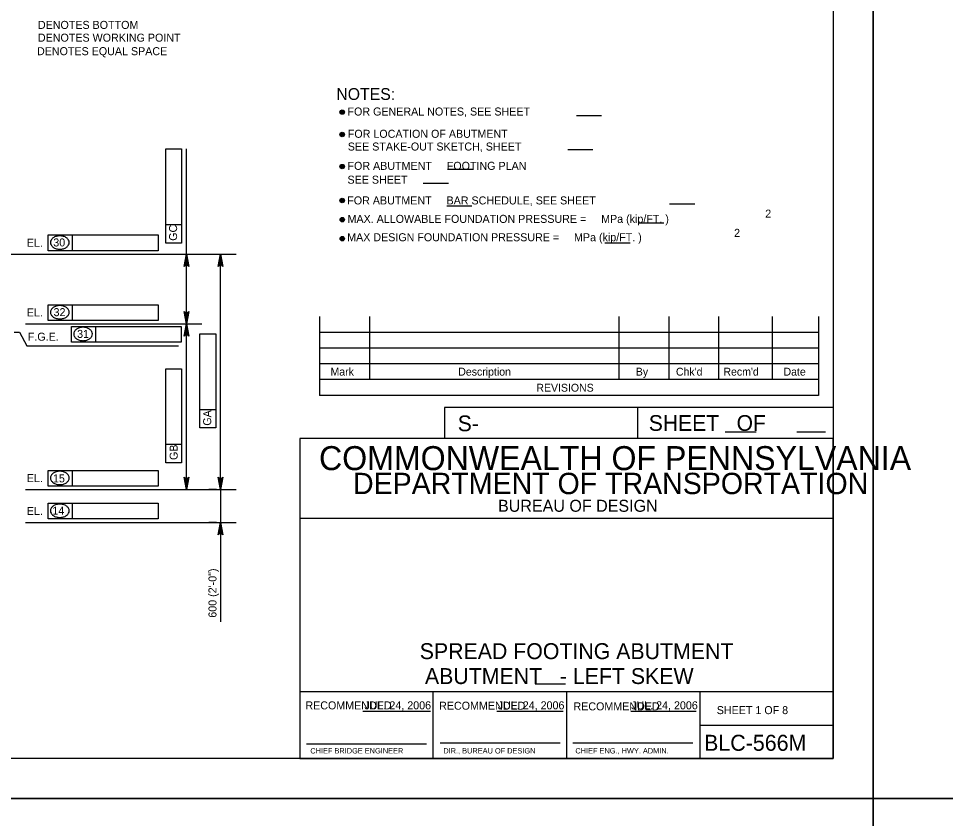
# Model space of a CAD drawing. Extents: x 634540 to 640306, y 296059 to 300275.
# Drawn here: x 638956.1 to 639303.6, y 297834 to 298133.9 of the extents above; entities that cross this region are included whole.
import ezdxf

# ---------------------------------------------------------------- set-up
doc = ezdxf.new("R2010")
doc.units = 0
for name, color, linetype in [('1', 7, 'Continuous'), ('2', 7, 'Continuous'), ('3', 7, 'Continuous'), ('4', 7, 'Continuous'), ('PLT-BNDY', 7, 'Continuous')]:
    doc.layers.add(name, color=color, linetype=linetype)

# ---------------------------------------------------------------- blocks, each defined once
blk = doc.blocks.new('V')
at = {"layer": '1'}
blk.add_line((0, 0), (0, 0), dxfattribs=at)

msp = doc.modelspace()

# ---------------------------------------------------------------- linework, layer by layer
at = {"layer": '2'}
for p, q in [((639261.46, 298420.46), (639261.46, 297856.46)), ((639068.92, 298022.15), (639068.92, 297992.62)), ((639087.62, 298022.15), (639087.62, 297998.53)), ((639181.13, 298022.15), (639181.13, 297998.53)), ((639199.83, 298022.15), (639199.83, 297998.53)), ((639218.53, 298022.15), (639218.53, 297998.53)), ((639238.59, 298022.15), (639238.59, 297998.53)), ((639255.94, 298022.15), (639255.94, 297992.62)), ((639255.94, 298016.24), (639068.92, 298016.24)), ((639255.94, 298010.34), (639068.92, 298010.34)), ((639255.94, 298004.43), (639068.92, 298004.43)), ((639255.94, 297998.53), (639068.92, 297998.53)), ((639255.94, 297992.62), (639068.92, 297992.62)), ((639261.46, 297988.11), (639115.78, 297988.11)), ((639115.78, 297988.11), (639115.78, 297976.46)), ((639188.09, 297988.11), (639188.09, 297976.46)), ((639261.46, 297976.46), (639061.46, 297976.46)), ((639061.46, 297976.46), (639061.46, 297856.46)), ((639220.95, 297979), (639232.6, 297979)), ((639247.83, 297979), (639258.56, 297979)), ((639261.46, 297856.46), (639261.46, 297976.46)), ((639261.46, 297946.46), (639061.46, 297946.46)), ((639261.46, 297881.46), (639061.46, 297881.46)), ((639111.46, 297856.46), (639111.46, 297881.46)), ((639161.46, 297881.46), (639161.46, 297856.46)), ((639211.46, 297881.46), (639211.46, 297856.46)), ((639085.11, 297874.24), (639110.49, 297874.24)), ((639135.38, 297874.24), (639160.27, 297874.24)), ((639185.65, 297874.24), (639210.06, 297874.24)), ((639211.46, 297868.96), (639261.46, 297868.96)), ((639063.96, 297861.96), (639108.96, 297861.96)), ((639114.08, 297862.33), (639159.08, 297862.33)), ((639163.83, 297862.33), (639208.83, 297862.33)), ((639261.46, 297856.46), (638475.46, 297856.46)), ((639061.46, 297856.46), (639261.46, 297856.46))]:
    msp.add_line(p, q, dxfattribs=at)
at = {"layer": '3'}
for p, q in [((639165.2, 298097.52), (639174.67, 298097.52)), ((639011.3, 298085.05), (639017.2, 298085.05)), ((639011.3, 298056.59), (639011.3, 298085.05)), ((639017.2, 298085.05), (639017.2, 298049.74)), ((639019.03, 298019.44), (639019.03, 298085.07)), ((639161.95, 298084.79), (639171.41, 298084.79)), ((639116.94, 298077.49), (639126.41, 298077.49)), ((639107.79, 298072.21), (639117.25, 298072.21)), ((639116.59, 298063.67), (639126.05, 298063.67)), ((639200.12, 298064.45), (639209.59, 298064.45)), ((639011.3, 298049.74), (639011.3, 298056.59)), ((639017.2, 298056.59), (639011.3, 298056.59)), ((639188.48, 298057.31), (639197.95, 298057.31)), ((638967.17, 298052.77), (638976.34, 298052.77)), ((638967.17, 298046.87), (638967.17, 298052.77)), ((638976.34, 298046.87), (638976.34, 298052.77)), ((638976.34, 298052.77), (639008.38, 298052.77)), ((639008.38, 298052.77), (639008.38, 298046.87)), ((639017.2, 298049.74), (639011.3, 298049.74)), ((639175.91, 298049.85), (639185.38, 298049.85)), ((638905.41, 298045.58), (639037.59, 298045.58)), ((639008.38, 298046.87), (638967.17, 298046.87)), ((639016.57, 298045.58), (639023.46, 298045.58)), ((639025.48, 298045.58), (639036.24, 298045.58)), ((639030.73, 298045.58), (639036.24, 298045.58)), ((639031.81, 297957.3), (639031.81, 298045.58)), ((638967.17, 298026.63), (638976.34, 298026.63)), ((638967.17, 298020.72), (638967.17, 298026.63)), ((638976.34, 298020.72), (638976.34, 298026.63)), ((638976.34, 298026.63), (639008.38, 298026.63)), ((639008.38, 298026.63), (639008.38, 298020.72)), ((638958.67, 298019.44), (639024.81, 298019.44)), ((639008.38, 298020.72), (638967.17, 298020.72)), ((638975.86, 298018.48), (638985.03, 298018.48)), ((638975.86, 298012.58), (638975.86, 298018.48)), ((638985.03, 298012.58), (638985.03, 298018.48)), ((638985.03, 298018.48), (639017.07, 298018.48)), ((639013.68, 298019.44), (639023.46, 298019.44)), ((639017.07, 298018.48), (639017.07, 298012.58)), ((639019.03, 297957.3), (639019.03, 298019.44)), ((638956.44, 298016.36), (638959.21, 298011.17)), ((639024.08, 298015.71), (639029.99, 298015.71)), ((639024.08, 297987.25), (639024.08, 298015.71)), ((639029.99, 298015.71), (639029.99, 297980.4)), ((638959.21, 298011.17), (639016.01, 298011.17)), ((639017.07, 298012.58), (638975.86, 298012.58)), ((639011.3, 298002.63), (639017.2, 298002.63)), ((639011.3, 297974.18), (639011.3, 298002.63)), ((639017.2, 298002.63), (639017.2, 297967.33)), ((639024.08, 297980.4), (639024.08, 297987.25)), ((639029.99, 297987.25), (639024.08, 297987.25)), ((639029.99, 297980.4), (639024.08, 297980.4)), ((639011.3, 297967.33), (639011.3, 297974.18)), ((639017.2, 297974.18), (639011.3, 297974.18)), ((639017.2, 297967.33), (639011.3, 297967.33)), ((638967.17, 297964.49), (638976.34, 297964.49)), ((638967.17, 297958.59), (638967.17, 297964.49)), ((638976.34, 297958.59), (638976.34, 297964.49)), ((638976.34, 297964.49), (639008.38, 297964.49)), ((639008.38, 297964.49), (639008.38, 297958.59)), ((639008.38, 297958.59), (638967.17, 297958.59)), ((638958.67, 297957.3), (639037.59, 297957.3)), ((639025.48, 297957.3), (639036.24, 297957.3)), ((639030.34, 297957.3), (639027.38, 297957.3)), ((639030.25, 297957.3), (639036.24, 297957.3)), ((639030.73, 297957.3), (639036.24, 297957.3)), ((639031.81, 297957.3), (639031.81, 297945)), ((638967.17, 297946.28), (638967.17, 297952.19)), ((638967.17, 297952.19), (638976.34, 297952.19)), ((638976.34, 297946.28), (638976.34, 297952.19)), ((638976.34, 297952.19), (639008.38, 297952.19)), ((639008.38, 297952.19), (639008.38, 297946.28)), ((638958.67, 297945), (639037.59, 297945)), ((639008.38, 297946.28), (638967.17, 297946.28)), ((639030.34, 297945), (639027.38, 297945)), ((639031.81, 297945), (639031.81, 297907.67))]:
    msp.add_line(p, q, dxfattribs=at)
for points in [[(639019.03, 298045.58), (639019.9, 298040.92), (639019.65, 298041.28), (639019.34, 298041.47), (639019.03, 298041.52), (639018.71, 298041.47), (639018.4, 298041.28), (639018.15, 298040.92), (639019.03, 298045.58), (639018.4, 298041.28), (639018.71, 298041.47), (639019.03, 298045.58), (639019.03, 298041.52), (639019.34, 298041.47), (639019.03, 298045.58), (639019.65, 298041.28)], [(639031.81, 298045.58), (639032.69, 298040.92), (639032.44, 298041.28), (639032.13, 298041.47), (639031.81, 298041.52), (639031.5, 298041.47), (639031.19, 298041.28), (639030.94, 298040.92), (639031.81, 298045.58), (639031.19, 298041.28), (639031.5, 298041.47), (639031.81, 298045.58), (639031.81, 298041.52), (639032.13, 298041.47), (639031.81, 298045.58), (639032.44, 298041.28)], [(639019.03, 298019.44), (639018.15, 298024.1), (639018.4, 298023.74), (639018.71, 298023.56), (639019.03, 298023.5), (639019.34, 298023.56), (639019.65, 298023.74), (639019.9, 298024.1), (639019.03, 298019.44), (639019.65, 298023.74), (639019.34, 298023.56), (639019.03, 298019.44), (639019.03, 298023.5), (639018.71, 298023.56), (639019.03, 298019.44), (639018.4, 298023.74)], [(639019.03, 298019.44), (639019.9, 298014.78), (639019.65, 298015.14), (639019.34, 298015.32), (639019.03, 298015.38), (639018.71, 298015.32), (639018.4, 298015.14), (639018.15, 298014.78), (639019.03, 298019.44), (639018.4, 298015.14), (639018.71, 298015.32), (639019.03, 298019.44), (639019.03, 298015.38), (639019.34, 298015.32), (639019.03, 298019.44), (639019.65, 298015.14)], [(639019.03, 297957.3), (639018.15, 297961.97), (639018.4, 297961.61), (639018.71, 297961.42), (639019.03, 297961.37), (639019.34, 297961.42), (639019.65, 297961.61), (639019.9, 297961.97), (639019.03, 297957.3), (639019.65, 297961.61), (639019.34, 297961.42), (639019.03, 297957.3), (639019.03, 297961.37), (639018.71, 297961.42), (639019.03, 297957.3), (639018.4, 297961.61)], [(639031.81, 297957.3), (639030.94, 297961.97), (639031.19, 297961.61), (639031.5, 297961.42), (639031.81, 297961.37), (639032.13, 297961.42), (639032.44, 297961.61), (639032.69, 297961.97), (639031.81, 297957.3), (639032.44, 297961.61), (639032.13, 297961.42), (639031.81, 297957.3), (639031.81, 297961.37), (639031.5, 297961.42), (639031.81, 297957.3), (639031.19, 297961.61)], [(639031.81, 297945), (639032.69, 297940.34), (639032.44, 297940.7), (639032.13, 297940.89), (639031.81, 297940.94), (639031.5, 297940.89), (639031.19, 297940.7), (639030.94, 297940.34), (639031.81, 297945), (639031.19, 297940.7), (639031.5, 297940.89), (639031.81, 297945), (639031.81, 297940.94), (639032.13, 297940.89), (639031.81, 297945), (639032.44, 297940.7)]]:
    msp.add_lwpolyline(points, dxfattribs=at)
for points in [[(639018.54, 298042.63), (639019.52, 298042.63), (639019.03, 298045.58)], [(639031.32, 298042.63), (639032.3, 298042.63), (639031.81, 298045.58)], [(639018.54, 298022.39), (639019.52, 298022.39), (639019.03, 298019.44)], [(639018.54, 298016.48), (639019.52, 298016.48), (639019.03, 298019.44)], [(639018.54, 297960.26), (639019.52, 297960.26), (639019.03, 297957.3)], [(639031.32, 297960.26), (639032.3, 297960.26), (639031.81, 297957.3)], [(639031.32, 297942.05), (639032.3, 297942.05), (639031.81, 297945)]]:
    msp.add_lwpolyline(points, close=True, dxfattribs=at)
for centre, radius in [((639077.41, 298098.84), 0.833), ((639077.41, 298098.84), 0.625), ((639077.41, 298098.84), 0.417), ((639077.41, 298098.84), 0.208), ((639077.41, 298090.46), 0.833), ((639077.41, 298090.46), 0.625), ((639077.41, 298090.46), 0.417), ((639077.41, 298090.46), 0.208), ((639077.41, 298078.42), 0.833), ((639077.41, 298078.42), 0.625), ((639077.41, 298078.42), 0.417), ((639077.41, 298078.42), 0.208), ((639077.41, 298065.71), 0.833), ((639077.41, 298065.71), 0.625), ((639077.41, 298065.71), 0.417), ((639077.41, 298065.71), 0.208), ((639077.42, 298058.52), 0.833), ((639077.42, 298058.52), 0.625), ((639077.42, 298058.52), 0.417), ((639077.42, 298058.52), 0.208), ((639077.42, 298051.39), 0.833), ((639077.42, 298051.39), 0.625), ((639077.42, 298051.39), 0.417), ((639077.42, 298051.39), 0.208)]:
    msp.add_circle(centre, radius, dxfattribs=at)
for centre, radius, start, end in [((638971.2, 298048.73), 3.66, 106.5358, 125.6316), ((638971.55, 298047.56), 4.87, 90, 106.5358), ((638971.55, 298047.56), 4.87, 73.4642, 90), ((638971.89, 298048.73), 3.66, 54.3684, 73.4642), ((638969.87, 298049.93), 1.83, 149.9767, 180), ((638969.87, 298049.93), 1.83, 180, 210.0233), ((638970.68, 298049.46), 2.76, 125.6316, 149.9767), ((638970.68, 298050.39), 2.76, 210.0233, 234.3684), ((638972.42, 298049.46), 2.76, 30.0233, 54.3684), ((638972.42, 298050.39), 2.76, 305.6316, 329.9767), ((638973.22, 298049.93), 1.83, 0, 30.0233), ((638973.22, 298049.93), 1.83, 329.9767, 0), ((638971.2, 298051.13), 3.66, 234.3684, 253.4642), ((638971.55, 298052.29), 4.87, 253.4642, 270), ((638971.55, 298052.29), 4.87, 270, 286.5358), ((638971.89, 298051.13), 3.66, 286.5358, 305.6316), ((638969.87, 298023.78), 1.83, 149.9767, 180), ((638970.68, 298023.31), 2.76, 125.6316, 149.9767), ((638971.2, 298022.58), 3.66, 106.5358, 125.6316), ((638971.55, 298021.42), 4.87, 90, 106.5358), ((638971.55, 298021.42), 4.87, 73.4642, 90), ((638971.89, 298022.58), 3.66, 54.3684, 73.4642), ((638972.42, 298023.31), 2.76, 30.0233, 54.3684), ((638973.22, 298023.78), 1.83, 0, 30.0233), ((638969.87, 298023.78), 1.83, 180, 210.0233), ((638970.68, 298024.25), 2.76, 210.0233, 234.3684), ((638971.2, 298024.98), 3.66, 234.3684, 253.4642), ((638971.55, 298026.14), 4.87, 253.4642, 270), ((638971.55, 298026.14), 4.87, 270, 286.5358), ((638971.89, 298024.98), 3.66, 286.5358, 305.6316), ((638972.42, 298024.25), 2.76, 305.6316, 329.9767), ((638973.22, 298023.78), 1.83, 329.9767, 0), ((638979.37, 298015.17), 2.76, 125.6316, 149.9767), ((638979.9, 298014.44), 3.66, 106.5358, 125.6316), ((638980.24, 298013.28), 4.87, 90, 106.5358), ((638980.24, 298013.28), 4.87, 73.4642, 90), ((638980.58, 298014.44), 3.66, 54.3684, 73.4642), ((638981.11, 298015.17), 2.76, 30.0233, 54.3684), ((638978.56, 298015.64), 1.83, 149.9767, 180), ((638978.56, 298015.64), 1.83, 180, 210.0233), ((638979.37, 298016.1), 2.76, 210.0233, 234.3684), ((638979.9, 298016.84), 3.66, 234.3684, 253.4642), ((638980.58, 298016.84), 3.66, 286.5358, 305.6316), ((638981.11, 298016.1), 2.76, 305.6316, 329.9767), ((638981.92, 298015.64), 1.83, 0, 30.0233), ((638981.92, 298015.64), 1.83, 329.9767, 0), ((638980.24, 298018), 4.87, 253.4642, 270), ((638980.24, 298018), 4.87, 270, 286.5358), ((638969.87, 297961.65), 1.83, 149.9767, 180), ((638970.68, 297961.18), 2.76, 125.6316, 149.9767), ((638971.2, 297960.45), 3.66, 106.5358, 125.6316), ((638971.55, 297959.29), 4.87, 90, 106.5358), ((638971.55, 297959.29), 4.87, 73.4642, 90), ((638971.89, 297960.45), 3.66, 54.3684, 73.4642), ((638972.42, 297961.18), 2.76, 30.0233, 54.3684), ((638973.22, 297961.65), 1.83, 0, 30.0233), ((638969.87, 297961.65), 1.83, 180, 210.0233), ((638970.68, 297962.11), 2.76, 210.0233, 234.3684), ((638971.2, 297962.85), 3.66, 234.3684, 253.4642), ((638971.55, 297964.01), 4.87, 253.4642, 270), ((638971.55, 297964.01), 4.87, 270, 286.5358), ((638971.89, 297962.85), 3.66, 286.5358, 305.6316), ((638972.42, 297962.11), 2.76, 305.6316, 329.9767), ((638973.22, 297961.65), 1.83, 329.9767, 0), ((638971.2, 297948.14), 3.66, 106.5358, 125.6316), ((638971.55, 297946.98), 4.87, 90, 106.5358), ((638971.55, 297946.98), 4.87, 73.4642, 90), ((638971.89, 297948.14), 3.66, 54.3684, 73.4642), ((638969.87, 297949.34), 1.83, 149.9767, 180), ((638969.87, 297949.34), 1.83, 180, 210.0233), ((638970.68, 297948.88), 2.76, 125.6316, 149.9767), ((638970.68, 297949.81), 2.76, 210.0233, 234.3684), ((638972.42, 297948.88), 2.76, 30.0233, 54.3684), ((638972.42, 297949.81), 2.76, 305.6316, 329.9767), ((638973.22, 297949.34), 1.83, 0, 30.0233), ((638973.22, 297949.34), 1.83, 329.9767, 0), ((638971.2, 297950.54), 3.66, 234.3684, 253.4642), ((638971.55, 297951.7), 4.87, 253.4642, 270), ((638971.55, 297951.7), 4.87, 270, 286.5358), ((638971.89, 297950.54), 3.66, 286.5358, 305.6316)]:
    msp.add_arc(centre, radius, start, end, dxfattribs=at)
at = {"layer": '4'}
for p, q in [((638954.37, 298016.36), (638956.44, 298016.36)), ((639149.76, 297884.41), (639161.13, 297884.41))]:
    msp.add_line(p, q, dxfattribs=at)
at = {"layer": 'PLT-BNDY'}
for points in [[(638435.46, 298435.46), (639276.46, 298435.46), (639276.46, 297841.46), (638435.46, 297841.46)], [(639276.46, 298435.46), (640117.46, 298435.46), (640117.46, 297841.46), (639276.46, 297841.46)], [(638435.46, 297841.46), (639276.46, 297841.46), (639276.46, 297247.46), (638435.46, 297247.46)], [(639276.46, 297841.46), (640117.46, 297841.46), (640117.46, 297247.46), (639276.46, 297247.46)]]:
    msp.add_lwpolyline(points, close=True, dxfattribs=at)

# ---------------------------------------------------------------- block references
at = {"layer": '3', "xscale": 0.78743606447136, "yscale": 0.78743606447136}
msp.add_blockref('V', (638992.85, 297952.04), dxfattribs=at)

# ---------------------------------------------------------------- texts
at = {"layer": '2'}
for s, height, p in [('Mark', 2.952, (639073.02, 298000.03)), ('Description', 2.9523, (639120.92, 298000.03)), ('By', 2.952, (639187.49, 298000.03)), ("Chk'd", 2.952, (639202.52, 298000.03)), ("Recm'd", 2.953, (639220.33, 298000.03)), ('Date', 2.952, (639242.86, 298000.03)), ('REVISIONS', 2.952, (639150.2, 297994.01)), ('S-', 5.905, (639120.73, 297979.17)), ('COMMONWEALTH OF PENNSYLVANIA', 9, (639068.71, 297964.58)), ('DEPARTMENT OF TRANSPORTATION', 8.0002, (639081.46, 297955.58)), ('BUREAU OF DESIGN', 4.5, (639135.83, 297948.96)), ('ABUTMENT   - LEFT SKEW', 5.9728, (639108.42, 297884.37)), ('RECOMMENDED', 3, (639063.61, 297874.86)), ('JUL. 24, 2006', 3, (639085.74, 297874.89)), ('RECOMMENDED', 3, (639113.74, 297874.74)), ('JUL. 24, 2006', 3, (639135.74, 297874.89)), ('RECOMMENDED', 3, (639164.11, 297874.49)), ('JUL. 24, 2006', 3, (639185.74, 297874.89)), ('SHEET 1 OF 8', 3, (639217.83, 297873.08)), ('BLC-566M', 6, (639213.08, 297859.33)), ('CHIEF BRIDGE ENGINEER', 2.0002, (639065.46, 297858.33)), ('DIR., BUREAU OF DESIGN', 2.0002, (639115.33, 297858.33)), ('CHIEF ENG., HWY. ADMIN.', 2.0002, (639164.83, 297858.33))]:
    msp.add_text(s, height=height, dxfattribs=at).set_placement(p)
msp.add_text('SHEET   OF', height=5.907, rotation=360, dxfattribs=at).set_placement((639192.35, 297979.31))
at = {"layer": '3'}
for s, height, p in [('DENOTES BOTTOM', 3.0001, (638963.32, 298130.04)), ('DENOTES WORKING POINT', 3.0001, (638963.32, 298125.26)), ('DENOTES EQUAL SPACE', 3.0001, (638962.98, 298120.19)), ('NOTES:', 4.429, (639075.21, 298103.4)), ('FOR GENERAL NOTES, SEE SHEET    ', 3.0001, (639079.39, 298097.56)), ('FOR LOCATION OF ABUTMENT', 3.0001, (639079.51, 298089.21)), ('SEE STAKE-OUT SKETCH, SHEET    ', 3.0001, (639079.51, 298084.43)), ('FOR ABUTMENT     FOOTING PLAN', 3.0001, (639079.39, 298077.19)), ('SEE SHEET    ', 3.0001, (639079.39, 298071.99)), ('FOR ABUTMENT     BAR SCHEDULE, SEE SHEET    ', 3.0001, (639079.3, 298064.22)), ('MAX. ALLOWABLE FOUNDATION PRESSURE =     MPa (kip/FT. )', 3.0001, (639079.4, 298057.3)), ('2', 3, (639236, 298059.27)), ('MAX DESIGN FOUNDATION PRESSURE =     MPa (kip/FT. )', 3.0001, (639079.27, 298050.41)), ('2', 3, (639224.33, 298052.06)), ('EL.', 3, (638959.15, 298048.35)), ('30', 3, (638969.09, 298048.46)), ('EL.', 3, (638959.15, 298022.2)), ('32', 3, (638969.2, 298022.32)), ('F.G.E.', 3, (638959.54, 298013.11)), ('31', 3, (638978.02, 298014.17)), ('EL.', 3, (638959.15, 297960.07)), ('15', 3, (638968.96, 297959.99)), ('EL.', 3, (638959.15, 297947.76)), ('14', 3, (638968.74, 297947.88))]:
    msp.add_text(s, height=height, dxfattribs=at).set_placement(p)
for s, height, p in [('GC', 3, (639015.5, 298050.58)), ('GA', 3, (639028.29, 297981.24)), ('GB', 3, (639015.72, 297968.38)), ('600 (2\'-0")', 3.0001, (639030.27, 297909.24))]:
    msp.add_text(s, height=height, rotation=90, dxfattribs=at).set_placement(p)
at = {"layer": '4'}
msp.add_text('SPREAD FOOTING ABUTMENT', height=5.9728, dxfattribs=at).set_placement((639106.47, 297893.71))

doc.saveas('drawing.dxf')
